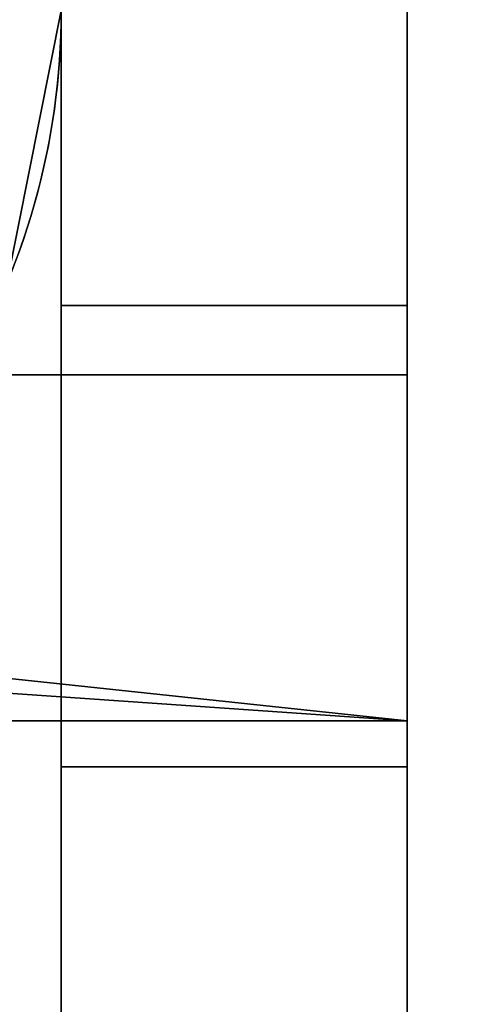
# Model space of a CAD drawing. Header units: millimetres. Extents: x -527 to 5177, y -116 to 161.
# Tile 632 of 656: x 1874.82 to 1876.74, y 25.77 to 30.04. Entities that reach past the tile are written whole.
import ezdxf

# ---------------------------------------------------------------- set-up
doc = ezdxf.new("R2010")
doc.units = ezdxf.units.MM
doc.layers.add('151', color=7, linetype='Continuous', true_color=0xffffff)

# ---------------------------------------------------------------- blocks, each defined once
blk = doc.blocks.new('UG_SURFACE_119')
at = {"layer": '151', "color": 252, "linetype": 'Continuous', "lineweight": 35}
for points in [[(1876.5, 74.62, 2021.75), (1123.5, 74.62, 2021.75), (1241.5, 28.8, 2021.75), (1253.5, 28.8, 2021.75)], [(1253.5, 28.8, 2020.2501), (1241.5, 28.8, 2020.2501), (1125, 74.62, 2020.2501), (1875, 74.62, 2020.2501)], [(1876.5, 74.62, 2021.75), (1253.5, 28.8, 2021.75), (1409.8333, 28.8, 2021.75)], [(1409.8333, 28.8, 2020.2501), (1253.5, 28.8, 2020.2501), (1875, 74.62, 2020.2501)], [(1409.8333, 28.8, 2021.75), (1421.8333, 28.8, 2021.75), (1876.5, 74.62, 2021.75)], [(1875, 74.62, 2020.2501), (1421.8333, 28.8, 2020.2501), (1409.8333, 28.8, 2020.2501)], [(1876.5, 74.62, 2021.75), (1421.8333, 28.8, 2021.75), (1640.1666, 28.8, 2021.75)], [(1640.1666, 28.8, 2020.2501), (1421.8333, 26.8, 2020.2501), (1421.8333, 28.8, 2020.2501), (1875, 74.62, 2020.2501)], [(1640.1666, 28.8, 2021.75), (1652.1667, 28.8, 2021.75), (1876.5, 74.62, 2021.75)], [(1875, 74.62, 2020.2501), (1652.1667, 28.8, 2020.2501), (1640.1666, 28.8, 2020.2501)], [(1876.5, 74.62, 2021.75), (1652.1667, 28.8, 2021.75), (1808.5001, 28.8, 2021.75)], [(1808.5001, 28.8, 2020.2501), (1652.1667, 26.8, 2020.2501), (1652.1667, 28.8, 2020.2501), (1875, 74.62, 2020.2501)], [(1808.5001, 28.8, 2021.75), (1820.5, 28.8, 2021.75), (1876.5, 74.62, 2021.75)], [(1875, 74.62, 2020.2501), (1820.5, 28.8, 2020.2501), (1808.5001, 28.8, 2020.2501)], [(1820.5, 28.8, 2021.75), (1820.5, 26.8, 2021.75), (1876.5, -26.22, 2021.75), (1876.5, 74.62, 2021.75)], [(1875, 74.62, 2020.2501), (1875, -26.22, 2020.2501), (1820.5, 26.8, 2020.2501), (1820.5, 28.8, 2020.2501)], [(1876.5, 74.62, 2021.75), (1876.5, -26.22, 2021.75), (1875, -26.22, 2020.2501), (1875, 74.62, 2020.2501)], [(1123.5, -26.22, 2021.75), (1876.5, -26.22, 2021.75), (1253.5, 26.8, 2021.75), (1241.5, 26.8, 2021.75)], [(1875, -26.22, 2020.2501), (1125, -26.22, 2020.2501), (1808.5001, 26.8, 2020.2501), (1820.5, 26.8, 2020.2501)], [(1409.8333, 26.8, 2021.75), (1253.5, 26.8, 2021.75), (1876.5, -26.22, 2021.75)], [(1876.5, -26.22, 2021.75), (1421.8333, 26.8, 2021.75), (1409.8333, 26.8, 2021.75)], [(1640.1666, 26.8, 2021.75), (1421.8333, 26.8, 2021.75), (1876.5, -26.22, 2021.75)], [(1876.5, -26.22, 2021.75), (1652.1667, 26.8, 2021.75), (1640.1666, 26.8, 2021.75)], [(1808.5001, 26.8, 2021.75), (1652.1667, 26.8, 2021.75), (1876.5, -26.22, 2021.75)], [(1876.5, -26.22, 2021.75), (1820.5, 26.8, 2021.75), (1808.5001, 26.8, 2021.75)]]:
    blk.add_3dface(points, dxfattribs=at)
blk = doc.blocks.new('UG_SURFACE_120')
at = {"layer": '151', "color": 252, "linetype": 'Continuous', "lineweight": 35}
for points in [[(1875, 74.62, 198.075), (1875, 74.62, 27.25), (1875, 28.8, 62.25), (1875, 28.8, 74.25)], [(1875, 74.62, 27.25), (1875, 8.075, 27.25), (1875, 26.8, 62.25), (1875, 28.8, 62.25)], [(1875, 74.62, 533.25), (1875, 74.62, 351.925), (1875, 28.8, 372.25), (1875, 28.8, 384.25)], [(1875, 74.62, 351.925), (1875, 8.075, 351.925), (1875, 26.8, 372.25), (1875, 28.8, 372.25)], [(1875, 74.62, 1153.25), (1875, 28.8, 694.25), (1875, 28.8, 992.25)], [(1875, 28.8, 992.25), (1875, 28.8, 1004.25), (1875, 74.62, 1153.25)], [(1875, 74.62, 1153.25), (1875, 74.62, 533.25), (1875, 28.8, 682.25), (1875, 28.8, 694.25)], [(1875, 74.62, 533.25), (1875, 8.075, 533.25), (1875, 26.8, 682.25), (1875, 28.8, 682.25)], [(1875, 74.62, 1410.575), (1875, 74.62, 1153.25), (1875, 28.8, 1302.25), (1875, 28.8, 1314.25)], [(1875, 74.62, 1153.25), (1875, 8.075, 1153.25), (1875, 26.8, 1302.25), (1875, 28.8, 1302.25)], [(1875, 74.62, 1690.575), (1875, 74.62, 1564.425), (1875, 28.8, 1612.25), (1875, 28.8, 1624.2501)], [(1875, 74.62, 1564.425), (1875, 8.075, 1564.425), (1875, 26.8, 1612.25), (1875, 28.8, 1612.25)], [(1875, 74.62, 2020.2501), (1875, 74.62, 1844.425), (1875, 28.8, 1922.25), (1875, 28.8, 1934.25)], [(1875, 74.62, 1844.425), (1875, 8.075, 1844.425), (1875, 26.8, 1922.25), (1875, 28.8, 1922.25)], [(1875, 28.8, 1934.25), (1875, 26.8, 1934.25), (1875, 8.075, 2020.2501), (1875, 74.62, 2020.2501)], [(1875, 74.62, 1844.425), (1875, 74.62, 1690.575), (1875, 8.075, 1690.575), (1875, 8.075, 1844.425)], [(1875, 28.8, 1624.2501), (1875, 26.8, 1624.2501), (1875, 8.075, 1690.575), (1875, 74.62, 1690.575)], [(1875, 74.62, 1564.425), (1875, 74.62, 1410.575), (1875, 8.075, 1410.575), (1875, 8.075, 1564.425)], [(1875, 28.8, 1314.25), (1875, 26.8, 1314.25), (1875, 8.075, 1410.575), (1875, 74.62, 1410.575)], [(1875, 28.8, 1004.25), (1875, 26.8, 1004.25), (1875, 8.075, 1153.25), (1875, 74.62, 1153.25)], [(1875, 28.8, 384.25), (1875, 26.8, 384.25), (1875, 8.075, 533.25), (1875, 74.62, 533.25)], [(1875, 74.62, 351.925), (1875, 74.62, 198.075), (1875, 8.075, 198.075), (1875, 8.075, 351.925)], [(1875, 28.8, 74.25), (1875, 26.8, 74.25), (1875, 8.075, 198.075), (1875, 74.62, 198.075)], [(1875, 74.62, 27.25), (1875, 74.62, -7.75), (1875, 8.075, -7.75), (1875, 8.075, 27.25)], [(1875, 8.075, -7.75), (1875, 74.62, -7.75), (1876.5, 74.62, -7.75), (1876.5, 8.075, -7.75)], [(1876.5, 8.075, 2021.75), (1876.5, 74.62, 2021.75), (1875, 74.62, 2020.2501), (1875, 8.075, 2020.2501)], [(1876.5, 74.62, 198.075), (1876.5, 8.075, 198.075), (1876.5, 26.8, 74.25), (1876.5, 28.8, 74.25)], [(1876.5, 8.075, 27.25), (1876.5, 74.62, 27.25), (1876.5, 28.8, 62.25), (1876.5, 26.8, 62.25)], [(1876.5, 74.62, 533.25), (1876.5, 8.075, 533.25), (1876.5, 26.8, 384.25), (1876.5, 28.8, 384.25)], [(1876.5, 8.075, 351.925), (1876.5, 74.62, 351.925), (1876.5, 28.8, 372.25), (1876.5, 26.8, 372.25)], [(1876.5, 74.62, 1153.25), (1876.5, 28.8, 1004.25), (1876.5, 28.8, 992.25)], [(1876.5, 28.8, 992.25), (1876.5, 26.8, 694.25), (1876.5, 28.8, 694.25), (1876.5, 74.62, 1153.25)], [(1876.5, 74.62, 1153.25), (1876.5, 8.075, 1153.25), (1876.5, 26.8, 1004.25), (1876.5, 28.8, 1004.25)], [(1876.5, 8.075, 533.25), (1876.5, 74.62, 533.25), (1876.5, 28.8, 682.25), (1876.5, 26.8, 682.25)], [(1876.5, 74.62, 1410.575), (1876.5, 8.075, 1410.575), (1876.5, 26.8, 1314.25), (1876.5, 28.8, 1314.25)], [(1876.5, 8.075, 1153.25), (1876.5, 74.62, 1153.25), (1876.5, 28.8, 1302.25), (1876.5, 26.8, 1302.25)], [(1876.5, 74.62, 1690.575), (1876.5, 8.075, 1690.575), (1876.5, 26.8, 1624.2501), (1876.5, 28.8, 1624.2501)], [(1876.5, 8.075, 1564.425), (1876.5, 74.62, 1564.425), (1876.5, 28.8, 1612.25), (1876.5, 26.8, 1612.25)], [(1876.5, 74.62, 2021.75), (1876.5, 8.075, 2021.75), (1876.5, 26.8, 1934.25), (1876.5, 28.8, 1934.25)], [(1876.5, 8.075, 1844.425), (1876.5, 74.62, 1844.425), (1876.5, 28.8, 1922.25), (1876.5, 26.8, 1922.25)], [(1876.5, 28.8, 1934.25), (1876.5, 28.8, 1922.25), (1876.5, 74.62, 1844.425), (1876.5, 74.62, 2021.75)], [(1876.5, 8.075, 1844.425), (1876.5, 8.075, 1690.575), (1876.5, 74.62, 1690.575), (1876.5, 74.62, 1844.425)], [(1876.5, 28.8, 1624.2501), (1876.5, 28.8, 1612.25), (1876.5, 74.62, 1564.425), (1876.5, 74.62, 1690.575)], [(1876.5, 8.075, 1564.425), (1876.5, 8.075, 1410.575), (1876.5, 74.62, 1410.575), (1876.5, 74.62, 1564.425)], [(1876.5, 28.8, 1314.25), (1876.5, 28.8, 1302.25), (1876.5, 74.62, 1153.25), (1876.5, 74.62, 1410.575)], [(1876.5, 28.8, 694.25), (1876.5, 28.8, 682.25), (1876.5, 74.62, 533.25), (1876.5, 74.62, 1153.25)], [(1876.5, 28.8, 384.25), (1876.5, 28.8, 372.25), (1876.5, 74.62, 351.925), (1876.5, 74.62, 533.25)], [(1876.5, 8.075, 351.925), (1876.5, 8.075, 198.075), (1876.5, 74.62, 198.075), (1876.5, 74.62, 351.925)], [(1876.5, 28.8, 74.25), (1876.5, 28.8, 62.25), (1876.5, 74.62, 27.25), (1876.5, 74.62, 198.075)], [(1876.5, 8.075, 27.25), (1876.5, 8.075, -7.75), (1876.5, 74.62, -7.75), (1876.5, 74.62, 27.25)], [(1875, 28.8, 1922.25), (1875, 26.8, 1922.25), (1876.5, 26.8, 1922.25), (1876.5, 28.8, 1922.25)], [(1875, 28.8, 1934.25), (1875, 28.8, 1922.25), (1876.5, 28.8, 1922.25), (1876.5, 28.8, 1934.25)], [(1875, 26.8, 1934.25), (1875, 28.8, 1934.25), (1876.5, 28.8, 1934.25), (1876.5, 26.8, 1934.25)], [(1875, 28.8, 1612.25), (1875, 26.8, 1612.25), (1876.5, 26.8, 1612.25), (1876.5, 28.8, 1612.25)], [(1875, 28.8, 1624.2501), (1875, 28.8, 1612.25), (1876.5, 28.8, 1612.25), (1876.5, 28.8, 1624.2501)], [(1875, 26.8, 1624.2501), (1875, 28.8, 1624.2501), (1876.5, 28.8, 1624.2501), (1876.5, 26.8, 1624.2501)], [(1875, 28.8, 1302.25), (1875, 26.8, 1302.25), (1876.5, 26.8, 1302.25), (1876.5, 28.8, 1302.25)], [(1875, 28.8, 1314.25), (1875, 28.8, 1302.25), (1876.5, 28.8, 1302.25), (1876.5, 28.8, 1314.25)], [(1875, 26.8, 1314.25), (1875, 28.8, 1314.25), (1876.5, 28.8, 1314.25), (1876.5, 26.8, 1314.25)], [(1875, 28.8, 682.25), (1875, 26.8, 682.25), (1876.5, 26.8, 682.25), (1876.5, 28.8, 682.25)], [(1875, 28.8, 694.25), (1875, 28.8, 682.25), (1876.5, 28.8, 682.25), (1876.5, 28.8, 694.25)], [(1875, 26.8, 694.25), (1875, 28.8, 694.25), (1876.5, 28.8, 694.25), (1876.5, 26.8, 694.25)], [(1875, 28.8, 372.25), (1875, 26.8, 372.25), (1876.5, 26.8, 372.25), (1876.5, 28.8, 372.25)], [(1875, 28.8, 384.25), (1875, 28.8, 372.25), (1876.5, 28.8, 372.25), (1876.5, 28.8, 384.25)], [(1875, 26.8, 384.25), (1875, 28.8, 384.25), (1876.5, 28.8, 384.25), (1876.5, 26.8, 384.25)], [(1875, 28.8, 62.25), (1875, 26.8, 62.25), (1876.5, 26.8, 62.25), (1876.5, 28.8, 62.25)], [(1875, 28.8, 74.25), (1875, 28.8, 62.25), (1876.5, 28.8, 62.25), (1876.5, 28.8, 74.25)], [(1875, 26.8, 74.25), (1875, 28.8, 74.25), (1876.5, 28.8, 74.25), (1876.5, 26.8, 74.25)], [(1875, 28.8, 992.25), (1875, 26.8, 992.25), (1876.5, 26.8, 992.25), (1876.5, 28.8, 992.25)], [(1875, 28.8, 1004.25), (1875, 28.8, 992.25), (1876.5, 28.8, 992.25), (1876.5, 28.8, 1004.25)], [(1875, 26.8, 1004.25), (1875, 28.8, 1004.25), (1876.5, 28.8, 1004.25), (1876.5, 26.8, 1004.25)], [(1875, 28.8, 694.25), (1875, 26.8, 694.25), (1875, 26.8, 992.25), (1875, 28.8, 992.25)], [(1876.5, 26.8, 694.25), (1876.5, 28.8, 992.25), (1876.5, 26.8, 992.25), (1876.5, 8.075, 533.25)], [(1875, 26.8, 1922.25), (1875, 26.8, 1934.25), (1876.5, 26.8, 1934.25), (1876.5, 26.8, 1922.25)], [(1875, 26.8, 1612.25), (1875, 26.8, 1624.2501), (1876.5, 26.8, 1624.2501), (1876.5, 26.8, 1612.25)], [(1875, 26.8, 1302.25), (1875, 26.8, 1314.25), (1876.5, 26.8, 1314.25), (1876.5, 26.8, 1302.25)], [(1875, 26.8, 682.25), (1875, 26.8, 694.25), (1876.5, 26.8, 694.25), (1876.5, 26.8, 682.25)], [(1875, 26.8, 372.25), (1875, 26.8, 384.25), (1876.5, 26.8, 384.25), (1876.5, 26.8, 372.25)], [(1875, 26.8, 62.25), (1875, 26.8, 74.25), (1876.5, 26.8, 74.25), (1876.5, 26.8, 62.25)], [(1875, 26.8, 992.25), (1875, 26.8, 1004.25), (1876.5, 26.8, 1004.25), (1876.5, 26.8, 992.25)], [(1875, 8.075, 27.25), (1875, 8.075, 198.075), (1875, 26.8, 74.25), (1875, 26.8, 62.25)], [(1875, 8.075, 351.925), (1875, 8.075, 533.25), (1875, 26.8, 384.25), (1875, 26.8, 372.25)], [(1875, 8.075, 1153.25), (1875, 26.8, 1004.25), (1875, 26.8, 992.25)], [(1875, 26.8, 992.25), (1875, 26.8, 694.25), (1875, 8.075, 1153.25)], [(1875, 8.075, 533.25), (1875, 8.075, 1153.25), (1875, 26.8, 694.25), (1875, 26.8, 682.25)], [(1875, 8.075, 1153.25), (1875, 8.075, 1410.575), (1875, 26.8, 1314.25), (1875, 26.8, 1302.25)], [(1875, 8.075, 1564.425), (1875, 8.075, 1690.575), (1875, 26.8, 1624.2501), (1875, 26.8, 1612.25)], [(1875, 8.075, 1844.425), (1875, 8.075, 2020.2501), (1875, 26.8, 1934.25), (1875, 26.8, 1922.25)], [(1876.5, 8.075, 198.075), (1876.5, 8.075, 27.25), (1876.5, 26.8, 62.25), (1876.5, 26.8, 74.25)], [(1876.5, 8.075, 533.25), (1876.5, 8.075, 351.925), (1876.5, 26.8, 372.25), (1876.5, 26.8, 384.25)], [(1876.5, 8.075, 1153.25), (1876.5, 8.075, 533.25), (1876.5, 26.8, 992.25), (1876.5, 26.8, 1004.25)], [(1876.5, 8.075, 533.25), (1876.5, 26.8, 682.25), (1876.5, 26.8, 694.25)], [(1876.5, 8.075, 1410.575), (1876.5, 8.075, 1153.25), (1876.5, 26.8, 1302.25), (1876.5, 26.8, 1314.25)], [(1876.5, 8.075, 1690.575), (1876.5, 8.075, 1564.425), (1876.5, 26.8, 1612.25), (1876.5, 26.8, 1624.2501)], [(1876.5, 8.075, 2021.75), (1876.5, 8.075, 1844.425), (1876.5, 26.8, 1922.25), (1876.5, 26.8, 1934.25)]]:
    blk.add_3dface(points, dxfattribs=at)
blk = doc.blocks.new('UG_SURFACE_165')
at = {"layer": '151', "color": 252, "linetype": 'Continuous', "lineweight": 35}
for points in [[(1875, 30.08, 76.45), (1874.7655, 28.9013, 76.45), (1873.3797, 29.4754, 76.45), (1873.5, 30.08, 76.45)], [(1873.5, 30.08, 370.05), (1873.3797, 29.4754, 370.05), (1874.7655, 28.9013, 370.05), (1875, 30.08, 370.05)], [(1875, 30.08, 386.45), (1874.7655, 28.9013, 386.45), (1873.3797, 29.4754, 386.45), (1873.5, 30.08, 386.45)], [(1873.5, 30.08, 680.05), (1873.3797, 29.4754, 680.05), (1874.7655, 28.9013, 680.05), (1875, 30.08, 680.05)], [(1875, 30.08, 696.45), (1874.7655, 28.9013, 696.45), (1873.3797, 29.4754, 696.45), (1873.5, 30.08, 696.45)], [(1873.5, 30.08, 990.05), (1873.3797, 29.4754, 990.05), (1874.7655, 28.9013, 990.05), (1875, 30.08, 990.05)], [(1875, 30.08, 1006.4501), (1874.7655, 28.9013, 1006.4501), (1873.3797, 29.4754, 1006.4501), (1873.5, 30.08, 1006.4501)], [(1873.5, 30.08, 1300.05), (1873.3797, 29.4754, 1300.05), (1874.7655, 28.9013, 1300.05), (1875, 30.08, 1300.05)], [(1875, 30.08, 1316.45), (1874.7655, 28.9013, 1316.45), (1873.3797, 29.4754, 1316.45), (1873.5, 30.08, 1316.45)], [(1873.5, 30.08, 1610.05), (1873.3797, 29.4754, 1610.05), (1874.7655, 28.9013, 1610.05), (1875, 30.08, 1610.05)], [(1875, 30.08, 1626.4499), (1874.7655, 28.9013, 1626.4499), (1873.3797, 29.4754, 1626.4499), (1873.5, 30.08, 1626.4499)], [(1873.5, 30.08, 1920.05), (1873.3797, 29.4754, 1920.05), (1874.7655, 28.9013, 1920.05), (1875, 30.08, 1920.05)], [(1875, 30.08, 1936.45), (1874.7655, 28.9013, 1936.45), (1873.3797, 29.4754, 1936.45), (1873.5, 30.08, 1936.45)], [(1873.5, 30.08, 60.05), (1873.3797, 29.4754, 60.05), (1874.7655, 28.9013, 60.05), (1875, 30.08, 60.05)], [(1873.5, 30.08, 2006.2499), (1873.3797, 29.4754, 2006.2499), (1874.7655, 28.9013, 2006.2499), (1875, 30.08, 2006.2499)], [(1875, 30.08, -5.75), (1874.7655, 28.9013, -5.75), (1873.3797, 29.4754, -5.75), (1873.5, 30.08, -5.75)], [(1874.7655, 28.9013, 60.05), (1874.7655, 28.9013, -5.75), (1875, 30.08, -5.75), (1875, 30.08, 60.05)], [(1875, 30.08, 1936.45), (1875, 30.08, 2006.2499), (1874.7655, 28.9013, 2006.2499), (1874.7655, 28.9013, 1936.45)], [(1874.7655, 28.9013, 1920.05), (1874.7655, 28.9013, 1626.4499), (1875, 30.08, 1626.4499), (1875, 30.08, 1920.05)], [(1874.7655, 28.9013, 1610.05), (1874.7655, 28.9013, 1316.45), (1875, 30.08, 1316.45), (1875, 30.08, 1610.05)], [(1874.7655, 28.9013, 1300.05), (1874.7655, 28.9013, 1006.4501), (1875, 30.08, 1006.4501), (1875, 30.08, 1300.05)], [(1874.7655, 28.9013, 990.05), (1874.7655, 28.9013, 696.45), (1875, 30.08, 696.45), (1875, 30.08, 990.05)], [(1874.7655, 28.9013, 680.05), (1874.7655, 28.9013, 386.45), (1875, 30.08, 386.45), (1875, 30.08, 680.05)], [(1874.7655, 28.9013, 370.05), (1874.7655, 28.9013, 76.45), (1875, 30.08, 76.45), (1875, 30.08, 370.05)], [(1876.5, 27, 1933.9499), (1876.5, 28.5, 1933.9499), (1872.7278, 28.5, 1933.9499), (1873.322, 27.3376, 1933.9499)], [(1873.322, 27.3376, 62.55), (1872.7278, 28.5, 62.55), (1876.5, 28.5, 62.55), (1876.5, 27, 62.55)], [(1873.322, 27.3376, 1922.55), (1872.7278, 28.5, 1922.55), (1876.5, 28.5, 1922.55), (1876.5, 27, 1922.55)], [(1876.5, 27, 1623.95), (1876.5, 28.5, 1623.95), (1872.7278, 28.5, 1623.95), (1873.322, 27.3376, 1623.95)], [(1873.322, 27.3376, 1612.55), (1872.7278, 28.5, 1612.55), (1876.5, 28.5, 1612.55), (1876.5, 27, 1612.55)], [(1876.5, 27, 1313.9499), (1876.5, 28.5, 1313.9499), (1872.7278, 28.5, 1313.9499), (1873.322, 27.3376, 1313.9499)], [(1873.322, 27.3376, 1302.55), (1872.7278, 28.5, 1302.55), (1876.5, 28.5, 1302.55), (1876.5, 27, 1302.55)], [(1876.5, 27, 1003.95), (1876.5, 28.5, 1003.95), (1872.7278, 28.5, 1003.95), (1873.322, 27.3376, 1003.95)], [(1873.322, 27.3376, 992.55), (1872.7278, 28.5, 992.55), (1876.5, 28.5, 992.55), (1876.5, 27, 992.55)], [(1876.5, 27, 693.95), (1876.5, 28.5, 693.95), (1872.7278, 28.5, 693.95), (1873.322, 27.3376, 693.95)], [(1873.322, 27.3376, 682.55), (1872.7278, 28.5, 682.55), (1876.5, 28.5, 682.55), (1876.5, 27, 682.55)], [(1876.5, 27, 383.95), (1876.5, 28.5, 383.95), (1872.7278, 28.5, 383.95), (1873.322, 27.3376, 383.95)], [(1873.322, 27.3376, 372.55), (1872.7278, 28.5, 372.55), (1876.5, 28.5, 372.55), (1876.5, 27, 372.55)], [(1876.5, 27, 73.95), (1876.5, 28.5, 73.95), (1872.7278, 28.5, 73.95), (1873.322, 27.3376, 73.95)], [(1872.7278, 28.5, 1933.9499), (1876.5, 28.5, 1933.9499), (1876.5, 28.5, 1922.55), (1872.7278, 28.5, 1922.55)], [(1872.7278, 28.5, 1623.95), (1876.5, 28.5, 1623.95), (1876.5, 28.5, 1612.55), (1872.7278, 28.5, 1612.55)], [(1872.7278, 28.5, 1313.9499), (1876.5, 28.5, 1313.9499), (1876.5, 28.5, 1302.55), (1872.7278, 28.5, 1302.55)], [(1872.7278, 28.5, 1003.95), (1876.5, 28.5, 1003.95), (1876.5, 28.5, 992.55), (1872.7278, 28.5, 992.55)], [(1872.7278, 28.5, 693.95), (1876.5, 28.5, 693.95), (1876.5, 28.5, 682.55), (1872.7278, 28.5, 682.55)], [(1872.7278, 28.5, 383.95), (1876.5, 28.5, 383.95), (1876.5, 28.5, 372.55), (1872.7278, 28.5, 372.55)], [(1872.7278, 28.5, 73.95), (1876.5, 28.5, 73.95), (1876.5, 28.5, 62.55), (1872.7278, 28.5, 62.55)], [(1876.5, 27, 1922.55), (1876.5, 28.5, 1922.55), (1876.5, 28.5, 1933.9499), (1876.5, 27, 1933.9499)], [(1876.5, 27, 1612.55), (1876.5, 28.5, 1612.55), (1876.5, 28.5, 1623.95), (1876.5, 27, 1623.95)], [(1876.5, 27, 1302.55), (1876.5, 28.5, 1302.55), (1876.5, 28.5, 1313.9499), (1876.5, 27, 1313.9499)], [(1876.5, 27, 992.55), (1876.5, 28.5, 992.55), (1876.5, 28.5, 1003.95), (1876.5, 27, 1003.95)], [(1876.5, 27, 682.55), (1876.5, 28.5, 682.55), (1876.5, 28.5, 693.95), (1876.5, 27, 693.95)], [(1876.5, 27, 372.55), (1876.5, 28.5, 372.55), (1876.5, 28.5, 383.95), (1876.5, 27, 383.95)], [(1876.5, 27, 62.55), (1876.5, 28.5, 62.55), (1876.5, 28.5, 73.95), (1876.5, 27, 73.95)], [(1876.5, 27, 1933.9499), (1873.322, 27.3376, 1933.9499), (1873.0986, 27.2345, 1933.9499)], [(1873.0986, 27.2345, 62.55), (1873.322, 27.3376, 62.55), (1876.5, 27, 62.55)], [(1873.0986, 27.2345, 1922.55), (1873.322, 27.3376, 1922.55), (1876.5, 27, 1922.55)], [(1876.5, 27, 1623.95), (1873.322, 27.3376, 1623.95), (1873.0986, 27.2345, 1623.95)], [(1873.0986, 27.2345, 1612.55), (1873.322, 27.3376, 1612.55), (1876.5, 27, 1612.55)], [(1876.5, 27, 1313.9499), (1873.322, 27.3376, 1313.9499), (1873.0986, 27.2345, 1313.9499)], [(1873.0986, 27.2345, 1302.55), (1873.322, 27.3376, 1302.55), (1876.5, 27, 1302.55)], [(1876.5, 27, 1003.95), (1873.322, 27.3376, 1003.95), (1873.0986, 27.2345, 1003.95)], [(1873.0986, 27.2345, 992.55), (1873.322, 27.3376, 992.55), (1876.5, 27, 992.55)], [(1876.5, 27, 693.95), (1873.322, 27.3376, 693.95), (1873.0986, 27.2345, 693.95)], [(1873.0986, 27.2345, 682.55), (1873.322, 27.3376, 682.55), (1876.5, 27, 682.55)], [(1876.5, 27, 383.95), (1873.322, 27.3376, 383.95), (1873.0986, 27.2345, 383.95)], [(1873.0986, 27.2345, 372.55), (1873.322, 27.3376, 372.55), (1876.5, 27, 372.55)], [(1876.5, 27, 73.95), (1873.322, 27.3376, 73.95), (1873.0986, 27.2345, 73.95)], [(1873.0986, 27.2345, 1933.9499), (1871.92, 27, 1933.9499), (1876.5, 27, 1933.9499)], [(1876.5, 27, 62.55), (1871.92, 27, 62.55), (1873.0986, 27.2345, 62.55)], [(1876.5, 27, 1922.55), (1871.92, 27, 1922.55), (1873.0986, 27.2345, 1922.55)], [(1873.0986, 27.2345, 1623.95), (1871.92, 27, 1623.95), (1876.5, 27, 1623.95)], [(1876.5, 27, 1612.55), (1871.92, 27, 1612.55), (1873.0986, 27.2345, 1612.55)], [(1873.0986, 27.2345, 1313.9499), (1871.92, 27, 1313.9499), (1876.5, 27, 1313.9499)], [(1876.5, 27, 1302.55), (1871.92, 27, 1302.55), (1873.0986, 27.2345, 1302.55)], [(1873.0986, 27.2345, 1003.95), (1871.92, 27, 1003.95), (1876.5, 27, 1003.95)], [(1876.5, 27, 992.55), (1871.92, 27, 992.55), (1873.0986, 27.2345, 992.55)], [(1873.0986, 27.2345, 693.95), (1871.92, 27, 693.95), (1876.5, 27, 693.95)], [(1876.5, 27, 682.55), (1871.92, 27, 682.55), (1873.0986, 27.2345, 682.55)], [(1873.0986, 27.2345, 383.95), (1871.92, 27, 383.95), (1876.5, 27, 383.95)], [(1876.5, 27, 372.55), (1871.92, 27, 372.55), (1873.0986, 27.2345, 372.55)], [(1873.0986, 27.2345, 73.95), (1871.92, 27, 73.95), (1876.5, 27, 73.95)], [(1871.92, 27, 1922.55), (1876.5, 27, 1922.55), (1876.5, 27, 1933.9499), (1871.92, 27, 1933.9499)], [(1871.92, 27, 1612.55), (1876.5, 27, 1612.55), (1876.5, 27, 1623.95), (1871.92, 27, 1623.95)], [(1871.92, 27, 1302.55), (1876.5, 27, 1302.55), (1876.5, 27, 1313.9499), (1871.92, 27, 1313.9499)], [(1871.92, 27, 992.55), (1876.5, 27, 992.55), (1876.5, 27, 1003.95), (1871.92, 27, 1003.95)], [(1871.92, 27, 682.55), (1876.5, 27, 682.55), (1876.5, 27, 693.95), (1871.92, 27, 693.95)], [(1871.92, 27, 372.55), (1876.5, 27, 372.55), (1876.5, 27, 383.95), (1871.92, 27, 383.95)], [(1871.92, 27, 62.55), (1876.5, 27, 62.55), (1876.5, 27, 73.95), (1871.92, 27, 73.95)]]:
    blk.add_3dface(points, dxfattribs=at)
blk = doc.blocks.new('UG_SURFACE_186')
at = {"layer": '151', "color": 252, "linetype": 'Continuous', "lineweight": 35}
for points in [[(2076.9999, -9.3, 2212.25), (2076.9999, 142.4, 2212.25), (923, 142.4, 2212.25), (923, -9.3, 2212.25)], [(1073, -9.3, 2062.2499), (1073, 142.4, 2062.2499), (1927, 142.4, 2062.2499), (1927, -9.3, 2062.2499)]]:
    blk.add_3dface(points, dxfattribs=at)

msp = doc.modelspace()

# ---------------------------------------------------------------- linework, layer by layer
at = {"layer": '151', "color": 251, "linetype": 'Continuous', "lineweight": -3, "true_color": 0x636466}
for p, q in [((1875, -26.22, -7.75), (1875, 74.62, -7.75)), ((1875, -26.22, 2020.25), (1875, 74.62, 2020.25)), ((1875, -26.22, 2020.25), (1875, 74.62, 2020.25)), ((1876.5, -26.22, -7.75), (1876.5, 74.62, -7.75)), ((1876.5, -26.22, 2021.75), (1876.5, 74.62, 2021.75)), ((1876.5, -26.22, 2021.75), (1876.5, 74.62, 2021.75)), ((1875, 26.8, 74.25), (1875, 28.8, 74.25)), ((1875, 28.8, 694.25), (1875, 28.8, 682.25)), ((1875, 28.8, 1612.25), (1875, 26.8, 1612.25)), ((1876.5, 28.8, 992.25), (1875, 28.8, 992.25)), ((1875, 28.8, 74.25), (1875, 28.8, 62.25)), ((1875, 28.8, 682.25), (1875, 26.8, 682.25)), ((1875, 26.8, 1934.25), (1875, 28.8, 1934.25)), ((1876.5, 28.8, 384.25), (1875, 28.8, 384.25)), ((1875, 28.8, 372.25), (1875, 26.8, 372.25)), ((1875, 28.8, 992.25), (1875, 26.8, 992.25)), ((1875, 28.8, 62.25), (1875, 26.8, 62.25)), ((1875, 28.8, 1934.25), (1875, 28.8, 1922.25)), ((1876.5, 28.8, 372.25), (1875, 28.8, 372.25)), ((1875, 28.8, 1004.25), (1875, 28.8, 992.25)), ((1875, 26.8, 384.25), (1875, 28.8, 384.25)), ((1875, 28.8, 1314.25), (1875, 28.8, 1302.25)), ((1875, 28.8, 1922.25), (1875, 26.8, 1922.25)), ((1876.5, 28.8, 1314.25), (1875, 28.8, 1314.25)), ((1876.5, 28.8, 682.25), (1875, 28.8, 682.25)), ((1876.5, 28.8, 74.25), (1875, 28.8, 74.25)), ((1875, 26.8, 1004.25), (1875, 28.8, 1004.25)), ((1875, 28.8, 384.25), (1875, 28.8, 372.25)), ((1875, 28.8, 1302.25), (1875, 26.8, 1302.25)), ((1876.5, 28.8, 1624.25), (1875, 28.8, 1624.25)), ((1876.5, 28.8, 1302.25), (1875, 28.8, 1302.25)), ((1876.5, 28.8, 1004.25), (1875, 28.8, 1004.25)), ((1876.5, 28.8, 62.25), (1875, 28.8, 62.25)), ((1875, 26.8, 1624.25), (1875, 28.8, 1624.25)), ((1876.5, 28.8, 1934.25), (1875, 28.8, 1934.25)), ((1876.5, 28.8, 1612.25), (1875, 28.8, 1612.25)), ((1876.5, 28.8, 694.25), (1875, 28.8, 694.25)), ((1875, 26.8, 694.25), (1875, 28.8, 694.25)), ((1875, 28.8, 1624.25), (1875, 28.8, 1612.25)), ((1875, 26.8, 1314.25), (1875, 28.8, 1314.25)), ((1876.5, 28.8, 1922.25), (1875, 28.8, 1922.25)), ((1876.5, 28.8, 694.25), (1876.5, 28.8, 682.25)), ((1876.5, 28.8, 372.25), (1876.5, 26.8, 372.25)), ((1876.5, 28.8, 992.25), (1876.5, 26.8, 992.25)), ((1876.5, 26.8, 1624.25), (1876.5, 28.8, 1624.25)), ((1876.5, 28.8, 1314.25), (1876.5, 28.8, 1302.25)), ((1876.5, 28.8, 682.25), (1876.5, 26.8, 682.25)), ((1876.5, 28.8, 384.25), (1876.5, 28.8, 372.25)), ((1876.5, 26.8, 1934.25), (1876.5, 28.8, 1934.25)), ((1876.5, 28.8, 1624.25), (1876.5, 28.8, 1612.25)), ((1876.5, 28.8, 1302.25), (1876.5, 26.8, 1302.25)), ((1876.5, 28.8, 1934.25), (1876.5, 28.8, 1922.25)), ((1876.5, 28.8, 1612.25), (1876.5, 26.8, 1612.25)), ((1876.5, 26.8, 384.25), (1876.5, 28.8, 384.25)), ((1876.5, 28.8, 1922.25), (1876.5, 26.8, 1922.25)), ((1876.5, 26.8, 74.25), (1876.5, 28.8, 74.25)), ((1876.5, 26.8, 1314.25), (1876.5, 28.8, 1314.25)), ((1876.5, 26.8, 1004.25), (1876.5, 28.8, 1004.25)), ((1876.5, 28.8, 74.25), (1876.5, 28.8, 62.25)), ((1876.5, 28.8, 1004.25), (1876.5, 28.8, 992.25)), ((1876.5, 26.8, 694.25), (1876.5, 28.8, 694.25)), ((1876.5, 28.8, 62.25), (1876.5, 26.8, 62.25)), ((1876.5, 28.5, 1612.55), (1872.7277, 28.5, 1612.55)), ((1872.7277, 28.5, 73.95), (1876.5, 28.5, 73.95)), ((1876.5, 28.5, 992.55), (1872.7277, 28.5, 992.55)), ((1876.5, 28.5, 1302.55), (1872.7277, 28.5, 1302.55)), ((1872.7277, 28.5, 383.95), (1876.5, 28.5, 383.95)), ((1876.5, 28.5, 682.55), (1872.7277, 28.5, 682.55)), ((1872.7277, 28.5, 693.95), (1876.5, 28.5, 693.95)), ((1876.5, 28.5, 1922.55), (1872.7277, 28.5, 1922.55)), ((1872.7277, 28.5, 1623.95), (1876.5, 28.5, 1623.95)), ((1876.5, 28.5, 62.55), (1872.7277, 28.5, 62.55)), ((1872.7277, 28.5, 1313.95), (1876.5, 28.5, 1313.95)), ((1872.7277, 28.5, 1003.95), (1876.5, 28.5, 1003.95)), ((1872.7277, 28.5, 1933.95), (1876.5, 28.5, 1933.95)), ((1876.5, 28.5, 372.55), (1872.7277, 28.5, 372.55)), ((1876.5, 28.5, 383.95), (1876.5, 27, 383.95)), ((1876.5, 28.5, 1933.95), (1876.5, 28.5, 1922.55)), ((1876.5, 28.5, 1933.95), (1876.5, 27, 1933.95)), ((1876.5, 28.5, 693.95), (1876.5, 27, 693.95)), ((1876.5, 28.5, 1003.95), (1876.5, 27, 1003.95)), ((1876.5, 28.5, 1302.55), (1876.5, 27, 1302.55)), ((1876.5, 28.5, 682.55), (1876.5, 27, 682.55)), ((1876.5, 28.5, 1003.95), (1876.5, 28.5, 992.55)), ((1876.5, 28.5, 1313.95), (1876.5, 27, 1313.95)), ((1876.5, 28.5, 1623.95), (1876.5, 28.5, 1612.55)), ((1876.5, 28.5, 73.95), (1876.5, 28.5, 62.55)), ((1876.5, 28.5, 992.55), (1876.5, 27, 992.55)), ((1876.5, 28.5, 62.55), (1876.5, 27, 62.55)), ((1876.5, 28.5, 693.95), (1876.5, 28.5, 682.55)), ((1876.5, 28.5, 383.95), (1876.5, 28.5, 372.55)), ((1876.5, 28.5, 1922.55), (1876.5, 27, 1922.55)), ((1876.5, 28.5, 73.95), (1876.5, 27, 73.95)), ((1876.5, 28.5, 1623.95), (1876.5, 27, 1623.95)), ((1876.5, 28.5, 1313.95), (1876.5, 28.5, 1302.55)), ((1876.5, 28.5, 372.55), (1876.5, 27, 372.55)), ((1876.5, 28.5, 1612.55), (1876.5, 27, 1612.55)), ((1876.5, 27, 1922.55), (1871.92, 27, 1922.55)), ((1876.5, 27, 372.55), (1871.92, 27, 372.55)), ((1871.92, 27, 1003.95), (1876.5, 27, 1003.95)), ((1871.92, 27, 1623.95), (1876.5, 27, 1623.95)), ((1871.92, 27, 1313.95), (1876.5, 27, 1313.95)), ((1876.5, 27, 992.55), (1871.92, 27, 992.55)), ((1876.5, 27, 682.55), (1871.92, 27, 682.55)), ((1876.5, 27, 1302.55), (1871.92, 27, 1302.55)), ((1876.5, 27, 1612.55), (1871.92, 27, 1612.55)), ((1871.92, 27, 693.95), (1876.5, 27, 693.95)), ((1876.5, 27, 62.55), (1871.92, 27, 62.55)), ((1871.92, 27, 383.95), (1876.5, 27, 383.95)), ((1871.92, 27, 73.95), (1876.5, 27, 73.95)), ((1871.92, 27, 1933.95), (1876.5, 27, 1933.95)), ((1876.5, 27, 693.95), (1876.5, 27, 682.55)), ((1876.5, 27, 73.95), (1876.5, 27, 62.55)), ((1876.5, 27, 1313.95), (1876.5, 27, 1302.55)), ((1876.5, 27, 1933.95), (1876.5, 27, 1922.55)), ((1876.5, 27, 1623.95), (1876.5, 27, 1612.55)), ((1876.5, 27, 1003.95), (1876.5, 27, 992.55)), ((1876.5, 27, 383.95), (1876.5, 27, 372.55)), ((1875, 26.8, 1612.25), (1875, 26.8, 1624.25)), ((1876.5, 26.8, 1922.25), (1875, 26.8, 1922.25)), ((1876.5, 26.8, 1624.25), (1875, 26.8, 1624.25)), ((1876.5, 26.8, 74.25), (1875, 26.8, 74.25)), ((1876.5, 26.8, 1934.25), (1875, 26.8, 1934.25)), ((1876.5, 26.8, 992.25), (1875, 26.8, 992.25)), ((1875, 26.8, 992.25), (1875, 26.8, 1004.25)), ((1875, 26.8, 682.25), (1875, 26.8, 694.25)), ((1875, 26.8, 62.25), (1875, 26.8, 74.25)), ((1875, 26.8, 1922.25), (1875, 26.8, 1934.25)), ((1876.5, 26.8, 682.25), (1875, 26.8, 682.25)), ((1876.5, 26.8, 384.25), (1875, 26.8, 384.25)), ((1876.5, 26.8, 1004.25), (1875, 26.8, 1004.25)), ((1875, 26.8, 1302.25), (1875, 26.8, 1314.25)), ((1876.5, 26.8, 694.25), (1875, 26.8, 694.25)), ((1876.5, 26.8, 372.25), (1875, 26.8, 372.25)), ((1875, 26.8, 372.25), (1875, 26.8, 384.25)), ((1876.5, 26.8, 1612.25), (1875, 26.8, 1612.25)), ((1876.5, 26.8, 1314.25), (1875, 26.8, 1314.25)), ((1876.5, 26.8, 1302.25), (1875, 26.8, 1302.25)), ((1876.5, 26.8, 62.25), (1875, 26.8, 62.25)), ((1876.5, 26.8, 62.25), (1876.5, 26.8, 74.25)), ((1876.5, 26.8, 992.25), (1876.5, 26.8, 1004.25)), ((1876.5, 26.8, 682.25), (1876.5, 26.8, 694.25)), ((1876.5, 26.8, 1302.25), (1876.5, 26.8, 1314.25)), ((1876.5, 26.8, 1612.25), (1876.5, 26.8, 1624.25)), ((1876.5, 26.8, 372.25), (1876.5, 26.8, 384.25)), ((1876.5, 26.8, 1922.25), (1876.5, 26.8, 1934.25))]:
    msp.add_line(p, q, dxfattribs=at)
for centre, start in [((1871.92, 30.08, -5.75), 270), ((1871.92, 30.08, 2006.25), 270), ((1871.92, 30.08, 1626.45), 297.0767), ((1871.92, 30.08, 1006.45), 297.0767), ((1871.92, 30.08, 386.45), 297.0767), ((1871.92, 30.08, 1936.45), 297.0767), ((1871.92, 30.08, 1316.45), 297.0767), ((1871.92, 30.08, 696.45), 297.0767), ((1871.92, 30.08, 76.45), 297.0767)]:
    msp.add_arc(centre, 3.08, start, 0, dxfattribs=at)
at = {"layer": '151', "color": 251, "linetype": 'Continuous', "lineweight": -3, "true_color": 0x636466, "extrusion": (0, 0, -1)}
for centre in [(-1871.92, 30.08, -370.05), (-1871.92, 30.08, -1920.05), (-1871.92, 30.08, -1300.05), (-1871.92, 30.08, -680.05), (-1871.92, 30.08, -60.05), (-1871.92, 30.08, -1610.05), (-1871.92, 30.08, -990.05)]:
    msp.add_arc(centre, 3.08, 180, 242.9233, dxfattribs=at)

# ---------------------------------------------------------------- block references
at = {"layer": '151', "color": 251, "linetype": 'Continuous', "lineweight": -3, "true_color": 0x636466}
for name in ['UG_SURFACE_186', 'UG_SURFACE_119', 'UG_SURFACE_120', 'UG_SURFACE_165']:
    msp.add_blockref(name, (0, 0), dxfattribs=at)

doc.saveas('drawing.dxf')
